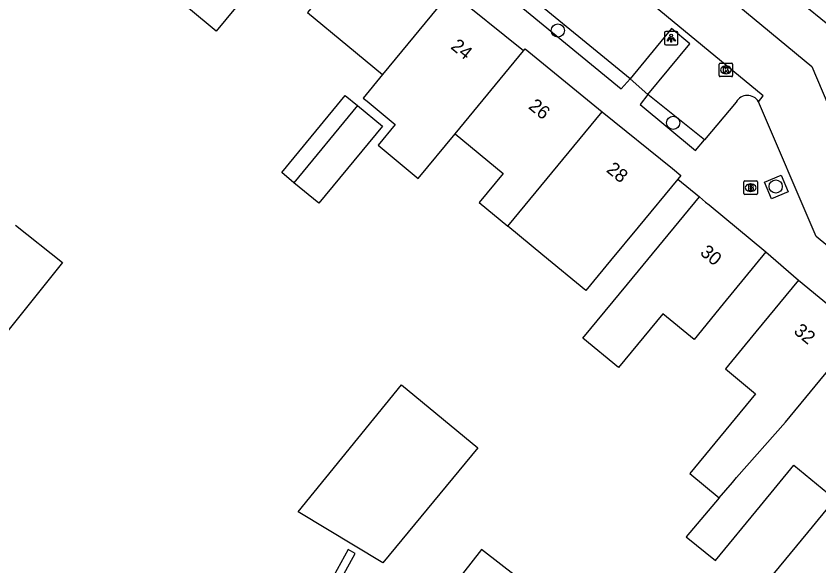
# Model space of a CAD drawing. Extents: x 160158 to 160921, y 381517 to 382041.
# Drawn here: x 160365.5 to 160425.2, y 381838.6 to 381879.5 of the extents above; entities that cross this region are included whole.
import ezdxf

# ---------------------------------------------------------------- set-up
doc = ezdxf.new("R2010")
doc.units = 0
for name, color, linetype in [('IMGEO_Boom', 7, 'Continuous'), ('IMGEO_Brandkraan', 7, 'Continuous'), ('IMGEO_Haag', 7, 'Continuous'), ('IMGEO_Kolk', 7, 'Continuous'), ('IMGEO_Lichtpunt', 7, 'Continuous'), ('IMGEO_Pand', 7, 'Continuous'), ('IMGEO_Pand_nummerreeks', 7, 'Continuous'), ('IMGEO_Parkeervlak_open', 7, 'Continuous'), ('IMGEO_Rijbaan_lokaal_open', 7, 'Continuous'), ('IMGEO_Voetpad_open', 7, 'Continuous')]:
    doc.layers.add(name, color=color, linetype=linetype)

msp = doc.modelspace()

# ---------------------------------------------------------------- linework, layer by layer
at = {"layer": 'IMGEO_Boom'}
for centre in [(160405.793, 381878.398), (160414.37, 381871.532), (160422.001, 381866.797)]:
    msp.add_circle(centre, 0.489, dxfattribs=at)
at = {"layer": 'IMGEO_Brandkraan'}
for p, q in [((160419.64, 381866.287), (160419.64, 381867.139)), ((160419.715, 381867.213), (160420.567, 381867.213)), ((160420.128, 381866.993), (160420.153, 381866.993)), ((160420.641, 381867.139), (160420.641, 381866.287)), ((160420.567, 381866.213), (160419.715, 381866.213)), ((160420.151, 381866.433), (160420.126, 381866.433))]:
    msp.add_line(p, q, dxfattribs=at)
for points in [[(160419.64, 381866.287), (160419.64, 381867.139)], [(160419.715, 381867.213), (160420.567, 381867.213)], [(160419.988, 381866.913), (160419.988, 381866.513), (160420.201, 381866.513)], [(160420.219, 381866.913), (160419.988, 381866.913)], [(160420.167, 381866.832), (160420.113, 381866.832), (160420.113, 381866.756)], [(160420.113, 381866.756), (160420.166, 381866.756)], [(160420.175, 381866.68), (160420.113, 381866.68), (160420.113, 381866.599)], [(160420.641, 381867.139), (160420.641, 381866.287)], [(160420.567, 381866.213), (160419.715, 381866.213)], [(160420.113, 381866.599), (160420.175, 381866.599)]]:
    msp.add_lwpolyline(points, dxfattribs=at)
for centre, radius, start, end in [((160419.717, 381867.137), 0.0765, 91.55205, 178.44795), ((160419.717, 381867.137), 0.0765, 91.55205, 178.44795), ((160420.168, 381866.794), 0.0379, 267.82845, 90.93552), ((160420.176, 381866.639), 0.0404, 269.87594, 90.50774), ((160420.223, 381866.768), 0.145, 59.4692, 91.53667), ((160420.248, 381866.815), 0.0922, 285.51372, 58.15012), ((160420.253, 381866.623), 0.105, 301.31148, 78.98903), ((160420.565, 381867.137), 0.0765, 1.55205, 88.44795), ((160420.565, 381867.137), 0.0765, 1.55205, 88.44795), ((160419.717, 381866.289), 0.0765, 181.55205, 268.44795), ((160419.717, 381866.289), 0.0765, 181.55205, 268.44795), ((160420.207, 381866.764), 0.251, 268.66757, 293.53466), ((160420.565, 381866.289), 0.0765, 271.55205, 358.44795), ((160420.565, 381866.289), 0.0765, 271.55205, 358.44795)]:
    msp.add_arc(centre, radius, start, end, dxfattribs=at)
for centre, major_axis, ratio, start_param, end_param in [((160420.127, 381866.713), (-0.387, 0.002), 0.722429, 4.712389, 7.853982), ((160420.152, 381866.713), (-0.39, 0.002), 0.717154, 1.570796, 4.712389)]:
    msp.add_ellipse(centre, major_axis=major_axis, ratio=ratio, start_param=start_param, end_param=end_param, dxfattribs=at)
at = {"layer": 'IMGEO_Haag'}
msp.add_lwpolyline([(160390.705, 381839.507), (160390.184, 381839.806), (160372.47, 381807.566), (160359.106, 381815.109), (160358.811, 381814.586), (160372.703, 381806.746), (160390.705, 381839.507)], dxfattribs=at)
at = {"layer": 'IMGEO_Kolk'}
for p, q in [((160417.798, 381875.044), (160417.798, 381875.896)), ((160417.873, 381875.97), (160418.725, 381875.97)), ((160418.286, 381875.75), (160418.311, 381875.75)), ((160418.799, 381875.896), (160418.799, 381875.044)), ((160418.309, 381875.19), (160418.284, 381875.19)), ((160418.725, 381874.97), (160417.873, 381874.97))]:
    msp.add_line(p, q, dxfattribs=at)
for points in [[(160417.798, 381875.044), (160417.798, 381875.896)], [(160417.873, 381875.97), (160418.725, 381875.97)], [(160418.119, 381875.67), (160418.242, 381875.67), (160418.242, 381875.519), (160418.372, 381875.67), (160418.536, 381875.67), (160418.39, 381875.519), (160418.543, 381875.27), (160418.391, 381875.27), (160418.306, 381875.434), (160418.242, 381875.367), (160418.242, 381875.27), (160418.119, 381875.27), (160418.119, 381875.67)], [(160418.799, 381875.896), (160418.799, 381875.044)], [(160418.725, 381874.97), (160417.873, 381874.97)]]:
    msp.add_lwpolyline(points, dxfattribs=at)
for centre, start, end in [((160417.875, 381875.894), 91.55205, 178.44795), ((160417.875, 381875.894), 91.55205, 178.44795), ((160418.723, 381875.894), 1.55205, 88.44795), ((160418.723, 381875.894), 1.55205, 88.44795), ((160417.875, 381875.046), 181.55205, 268.44795), ((160417.875, 381875.046), 181.55205, 268.44795), ((160418.723, 381875.046), 271.55205, 358.44795), ((160418.723, 381875.046), 271.55205, 358.44795)]:
    msp.add_arc(centre, 0.0765, start, end, dxfattribs=at)
for centre, major_axis, ratio, start_param, end_param in [((160418.285, 381875.47), (-0.387, 0.002), 0.722429, 4.712389, 7.853982), ((160418.31, 381875.47), (-0.39, 0.002), 0.717154, 1.570796, 4.712389)]:
    msp.add_ellipse(centre, major_axis=major_axis, ratio=ratio, start_param=start_param, end_param=end_param, dxfattribs=at)
at = {"layer": 'IMGEO_Lichtpunt'}
for p, q in [((160413.73, 381878.229), (160413.73, 381877.422)), ((160413.73, 381878.229), (160413.73, 381877.422)), ((160414.632, 381878.324), (160413.824, 381878.324)), ((160414.632, 381878.324), (160413.824, 381878.324)), ((160414.726, 381877.422), (160414.726, 381878.229)), ((160414.726, 381877.422), (160414.726, 381878.229)), ((160413.824, 381877.328), (160414.632, 381877.328)), ((160413.824, 381877.328), (160414.632, 381877.328))]:
    msp.add_line(p, q, dxfattribs=at)
for points in [[(160414.104, 381877.893), (160414.143, 381877.865), (160413.955, 381877.603), (160413.917, 381877.63), (160414.104, 381877.893)], [(160414.206, 381877.845), (160414.253, 381877.845), (160414.253, 381877.523), (160414.206, 381877.523), (160414.206, 381877.845)], [(160414.316, 381877.865), (160414.354, 381877.892), (160414.541, 381877.63), (160414.502, 381877.602), (160414.316, 381877.865)]]:
    msp.add_lwpolyline(points, dxfattribs=at)
msp.add_circle((160414.229, 381878.027), 0.0994, dxfattribs=at)
for centre, start, end in [((160413.824, 381878.229), 90, 180), ((160413.824, 381878.229), 90, 180), ((160414.632, 381878.229), 0, 90), ((160414.632, 381878.229), 0, 90), ((160413.824, 381877.422), 180, 270), ((160413.824, 381877.422), 180, 270), ((160414.632, 381877.422), 270, 0), ((160414.632, 381877.422), 270, 360)]:
    msp.add_arc(centre, 0.0946, start, end, dxfattribs=at)
at = {"layer": 'IMGEO_Pand'}
for points in [[(160390.625, 381887.128), (160387.472, 381883.248), (160385.681, 381881.045), (160383.841, 381882.565), (160380.368, 381878.361), (160378.309, 381880.062)], [(160392.17, 381885.873), (160389.017, 381881.993), (160387.177, 381879.729), (160390.176, 381877.25), (160392.756, 381875.117)], [(160397.816, 381881.285), (160392.756, 381875.117)], [(160403.237, 381876.879), (160397.816, 381881.285)], [(160427.065, 381877.87), (160422.742, 381881.431)], [(160398.149, 381870.719), (160403.237, 381876.879)], [(160403.237, 381876.879), (160403.357, 381877.028), (160409.099, 381872.362)], [(160392.756, 381875.117), (160391.319, 381873.365), (160391.596, 381873.136), (160393.693, 381871.403), (160392.421, 381869.865), (160395.405, 381867.399), (160398.149, 381870.719)], [(160386.162, 381867.078), (160385.248, 381867.831), (160389.974, 381873.568), (160390.876, 381872.825)], [(160390.876, 381872.825), (160392.744, 381871.286), (160388.018, 381865.549), (160386.162, 381867.078)], [(160390.876, 381872.825), (160386.162, 381867.078)], [(160402.067, 381863.857), (160409.099, 381872.362)], [(160409.099, 381872.362), (160414.314, 381868.125), (160414.939, 381867.617), (160414.72, 381867.351)], [(160398.149, 381870.719), (160401.714, 381867.774), (160399.934, 381865.619), (160402.067, 381863.857)], [(160414.72, 381867.351), (160411.768, 381863.778), (160409.716, 381861.292), (160407.871, 381859.06), (160404.678, 381861.699), (160402.067, 381863.857)], [(160421.277, 381861.942), (160418.098, 381858.083), (160415.94, 381855.425), (160413.598, 381857.333), (160410.301, 381853.33), (160407.659, 381855.506), (160410.974, 381859.53), (160416.323, 381866.023)], [(160416.323, 381866.023), (160416.785, 381865.642), (160417.041, 381865.431), (160421.277, 381861.942)], [(160365.435, 381863.933), (160368.934, 381861.139), (160364.683, 381855.815), (160360.865, 381858.209)], [(160423.698, 381859.838), (160420.52, 381855.979), (160418.274, 381853.247), (160420.503, 381851.38), (160415.616, 381845.446), (160417.805, 381843.643)], [(160423.698, 381859.838), (160428.309, 381856.04)], [(160417.805, 381843.643), (160418.778, 381844.786), (160419.088, 381845.146), (160422.73, 381849.268), (160428.309, 381856.04)], [(160394.158, 381852.055), (160399.833, 381847.371), (160392.776, 381838.807), (160386.482, 381842.604), (160394.158, 381852.055)], [(160417.805, 381843.643), (160415.348, 381840.755), (160417.514, 381838.971), (160420.879, 381843.056), (160423.363, 381846.072), (160425.881, 381843.998), (160427.305, 381845.727), (160427.494, 381845.657), (160429.741, 381848.384), (160432.919, 381852.243)], [(160433.663, 381851.686), (160430.485, 381847.827), (160428.343, 381845.231), (160427.993, 381845.473), (160424.708, 381841.484), (160420.284, 381836.112), (160422.952, 381833.915), (160427.377, 381839.286), (160430.673, 381843.287), (160433.124, 381841.258), (160435.291, 381843.868), (160438.469, 381847.727)], [(160397.289, 381836.183), (160399.949, 381834.112), (160402.774, 381837.741), (160400.114, 381839.812), (160397.289, 381836.183)]]:
    msp.add_lwpolyline(points, dxfattribs=at)
at = {"layer": 'IMGEO_Parkeervlak_open'}
for points in [[(160411.165, 381874.813), (160403.147, 381881.401)], [(160416.7, 381870.278), (160412.497, 381873.643)]]:
    msp.add_lwpolyline(points, dxfattribs=at)
at = {"layer": 'IMGEO_Rijbaan_lokaal_open'}
for points in [[(160361.944, 381920.939), (160372.344, 381919.004), (160424.697, 381875.722), (160428.691, 381866.326)], [(160420.73, 381873.107), (160421.079, 381873.531), (160409.362, 381883.2), (160389.742, 381899.391), (160371.41, 381914.519)], [(160479.902, 381818.437), (160468.894, 381826.952), (160439.434, 381851.118), (160425.014, 381863.084), (160420.73, 381873.107)]]:
    msp.add_lwpolyline(points, dxfattribs=at)
at = {"layer": 'IMGEO_Voetpad_open'}
for points in [[(160403.147, 381881.401), (160402.489, 381880.641), (160410.509, 381874.071), (160411.165, 381874.813)], [(160412.497, 381873.643), (160415.611, 381877.416), (160414.244, 381878.544), (160411.165, 381874.813)], [(160412.497, 381873.643), (160411.165, 381874.813)], [(160412.497, 381873.643), (160411.927, 381872.893), (160416.045, 381869.475), (160416.7, 381870.278)], [(160419.053, 381873.08), (160416.7, 381870.278)], [(160414.72, 381867.351), (160416.323, 381866.023)], [(160422.932, 381866.397), (160421.692, 381865.881), (160421.173, 381867.127), (160422.419, 381867.646), (160422.932, 381866.397)], [(160421.277, 381861.942), (160423.698, 381859.838)]]:
    msp.add_lwpolyline(points, dxfattribs=at)
msp.add_arc((160419.9, 381872.588), 0.979, 32.01586, 149.82892, dxfattribs=at)

# ---------------------------------------------------------------- texts
at = {"layer": 'IMGEO_Pand_nummerreeks'}
for s, rotation, p in [('24', 320.90136, (160397.76, 381877.104)), ('26', 320.90428, (160403.543, 381872.651)), ('28', 320.90428, (160409.336, 381867.943)), ('30', 320.52321, (160416.31, 381861.784)), ('32', 320.52321, (160423.278, 381855.935))]:
    msp.add_text(s, height=1, rotation=rotation, dxfattribs=at).set_placement(p)

doc.saveas('drawing.dxf')
